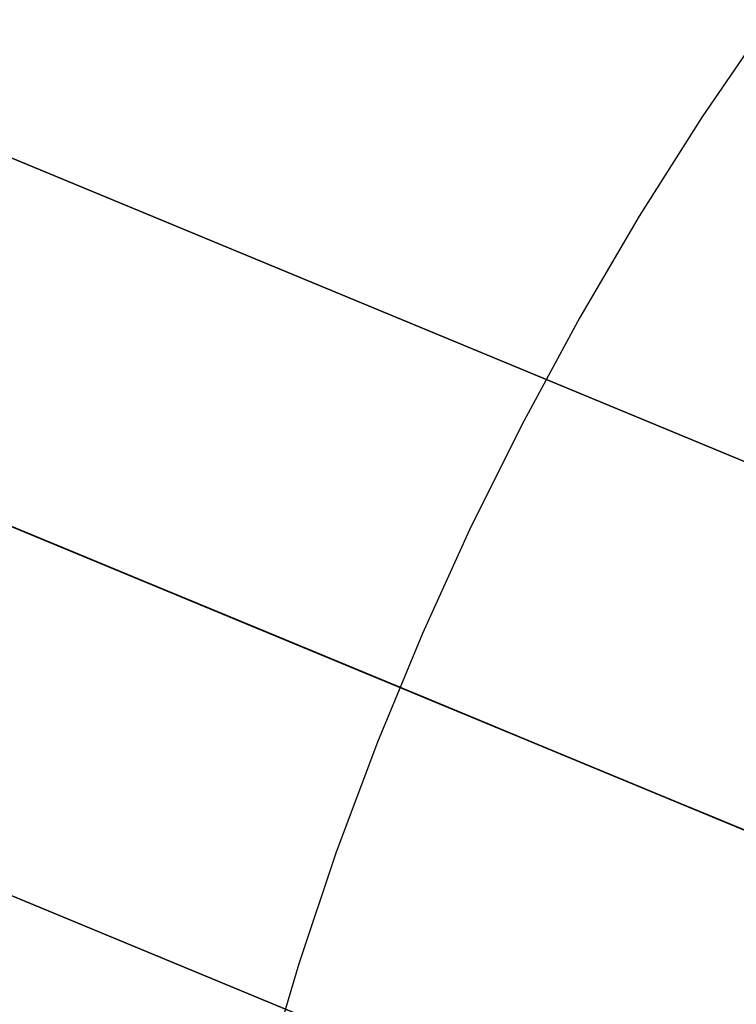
# Model space of a CAD drawing. Extents: x -3378 to 3007, y -425 to 173.
# Tile 351 of 396: x 2267.62 to 2270.77, y 18.75 to 23.08. Entities that reach past the tile are written whole.
import ezdxf

# ---------------------------------------------------------------- set-up
doc = ezdxf.new("R2010")
doc.units = 0
doc.layers.add('PREDEFINITO', color=7, linetype='CONTINUOUS')

msp = doc.modelspace()

# ---------------------------------------------------------------- linework, layer by layer
at = {"layer": 'PREDEFINITO'}
for p, q in [((2270.9111, 23.0825, 2364.1526), (2270.6192, 22.6549, 2364.1622)), ((2299.32, 9.3259, 2285), (2267.0537, 22.6911, 2285)), ((2267.0537, 22.6911, 2061.4585), (2299.32, 9.3259, 2061.4585)), ((2267.0537, 22.6911, 1614.3754), (2299.32, 9.3259, 1614.3754)), ((2270.6192, 22.6549, 2364.1622), (2270.3421, 22.2175, 2364.1702)), ((2270.3421, 22.2175, 2364.1702), (2270.0803, 21.7708, 2364.1766)), ((2270.0803, 21.7708, 2364.1766), (2269.8339, 21.3154, 2364.1814)), ((2298.746, 7.9401, 2286.5), (2266.4102, 21.334, 2286.5)), ((2298.746, 7.9401, 2283.5), (2266.4102, 21.334, 2283.5)), ((2266.4102, 21.334, 2062.9585), (2298.746, 7.9401, 2062.9585)), ((2266.4102, 21.334, 2059.9585), (2298.746, 7.9401, 2059.9585)), ((2266.4102, 21.334, 1612.8754), (2298.746, 7.9401, 1612.8754)), ((2266.4102, 21.334, 1615.8754), (2298.746, 7.9401, 1615.8754)), ((2266.4102, 21.334, 1829.9173), (2281.6542, 15.0197, 1829.9173)), ((2266.4102, 21.334, 1845.9173), (2281.6542, 15.0197, 1845.9173)), ((2266.4102, 21.334, 2254.0004), (2281.6542, 15.0197, 2254.0004)), ((2266.4102, 21.334, 2270.0004), (2281.6542, 15.0197, 2270.0004)), ((2266.4102, 21.334, 1405.8342), (2281.6542, 15.0197, 1405.8342)), ((2266.4102, 21.334, 1421.8342), (2281.6542, 15.0197, 1421.8342)), ((2269.8339, 21.3154, 2364.1814), (2269.6033, 20.8518, 2364.1846)), ((2269.6033, 20.8518, 2364.1846), (2269.3889, 20.3805, 2364.1862)), ((2269.3889, 20.3805, 2364.1862), (2269.1907, 19.9021, 2364.1862)), ((2265.9057, 19.9194, 2061.4585), (2298.172, 6.5543, 2061.4585)), ((2265.9057, 19.9194, 1614.3754), (2298.172, 6.5543, 1614.3754)), ((2298.172, 6.5543, 2285), (2265.9057, 19.9194, 2285)), ((2269.1907, 19.9021, 2364.1862), (2269.0091, 19.4171, 2364.1846)), ((2269.0091, 19.4171, 2364.1846), (2268.8443, 18.9262, 2364.1814)), ((2268.8443, 18.9262, 2364.1814), (2268.6964, 18.43, 2364.1766))]:
    msp.add_line(p, q, dxfattribs=at)
at = {"layer": 'PREDEFINITO', "extrusion": (-0.382683, -0.92388, 6.22162e-16)}
msp.add_arc((2855.7258, 2295, -887.0277), 770, 90, 180, dxfattribs=at)
at = {"layer": 'PREDEFINITO', "extrusion": (-0.382683, -0.92388, -1.68873e-15)}
msp.add_arc((2085.7258, 2115, -887.0277), 770, 270, 0, dxfattribs=at)

doc.saveas('drawing.dxf')
